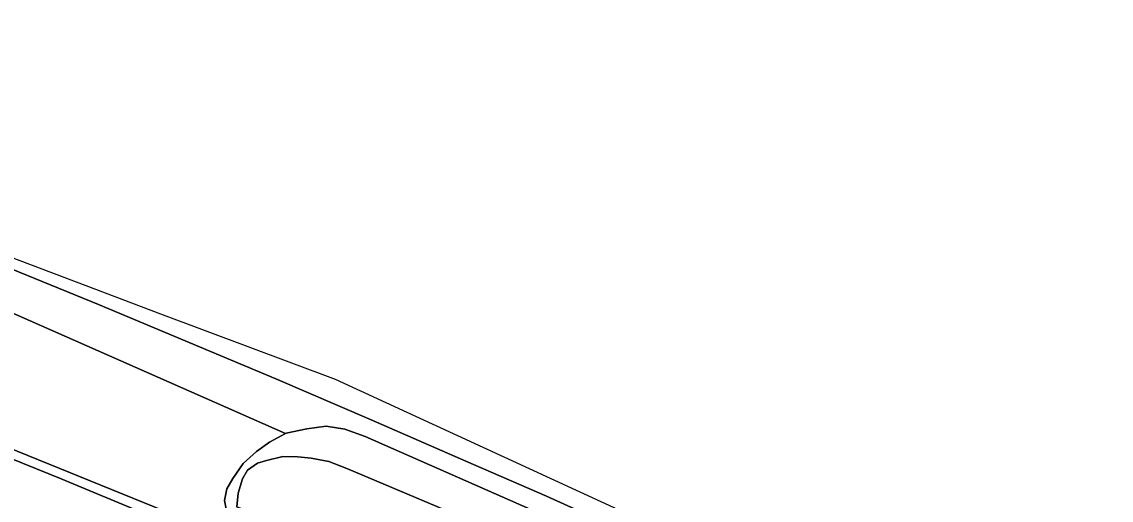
# Model space of a CAD drawing. Extents: x 163683 to 164494, y 382709 to 383872.
# Drawn here: x 163896.5 to 164011.9, y 383788.9 to 383839.6 of the extents above; entities that cross this region are included whole.
import ezdxf

# ---------------------------------------------------------------- set-up
doc = ezdxf.new("R2010")
doc.units = 0
for name, color, linetype in [('IMGEO_Geluidsscherm', 7, 'Continuous'), ('IMGEO_Groenvoorziening', 7, 'Continuous'), ('IMGEO_Haag', 7, 'Continuous'), ('IMGEO_Oever', 7, 'Continuous'), ('IMGEO_Parkeervlak_open', 7, 'Continuous'), ('IMGEO_Spoorbaan_halfverhard', 7, 'Continuous'), ('IMGEO_Waterloop', 7, 'Continuous')]:
    doc.layers.add(name, color=color, linetype=linetype)

msp = doc.modelspace()

# ---------------------------------------------------------------- linework, layer by layer
at = {"layer": 'IMGEO_Geluidsscherm'}
msp.add_lwpolyline([(163886.12, 383817.2), (163904.65, 383809.66), (163923.4, 383801.76), (163933.52, 383797.43), (163943.52, 383793.06), (163952.07, 383789.34), (163970.52, 383780.99), (163983.91, 383774.84), (163988.3, 383772.76), (163992.91, 383770.59), (163997.5, 383768.51), (164012.45, 383761.33), (164021.45, 383756.89), (164026.2, 383754.53), (164043.76, 383745.8), (164057.02, 383738.88), (164066.65, 383733.89), (164070.43, 383731.92), (164088.42, 383722.28), (164094.73, 383718.89)], dxfattribs=at)
at = {"layer": 'IMGEO_Groenvoorziening'}
for points in [[(163891.04, 383810.7), (163885.43, 383812.59), (163885.23, 383812.66), (163867.97, 383818.97), (163853.26, 383824.35), (163852.05, 383821.18), (163858.57, 383817.98), (163883.03, 383808.82), (163878.51, 383801.68), (163878.28, 383801.33), (163917.13, 383785.53), (163918.25, 383787.48), (163917.97, 383788.89), (163918.21, 383790.13), (163918.86, 383791.22), (163919.95, 383792.82), (163921.36, 383794.06), (163922.73, 383795.07), (163924.45, 383795.97)], [(163917.13, 383785.53), (163878.28, 383801.33), (163877.73, 383800.47), (163900.67, 383791.17), (163918.39, 383783.79), (163925.52, 383780.75), (163925.9, 383781.66), (163928.1, 383780.82), (163927.72, 383779.82), (163937.22, 383775.78), (163963.24, 383764.1), (163994.05, 383749.79), (164007.09, 383743.6), (164025.78, 383734.16), (164045.84, 383723.75), (164041.14, 383711.34), (164042.99, 383710.82), (164047.87, 383724.61), (163997.22, 383750), (163940.07, 383776.07), (163929.22, 383780.66), (163929.25, 383781.44), (163925.95, 383782.58), (163925.6, 383782.08)]]:
    msp.add_lwpolyline(points, close=True, dxfattribs=at)
for points in [[(164094.73, 383718.89), (164088.42, 383722.28), (164070.43, 383731.92), (164066.65, 383733.89), (164057.02, 383738.88), (164043.76, 383745.8), (164026.2, 383754.53), (164021.45, 383756.89), (164012.45, 383761.33), (163997.5, 383768.51), (163992.91, 383770.59), (163988.3, 383772.76), (163983.91, 383774.84), (163970.52, 383780.99), (163952.07, 383789.34), (163943.52, 383793.06), (163933.52, 383797.43), (163923.4, 383801.76), (163904.65, 383809.66), (163886.12, 383817.2)], [(163891.04, 383810.7), (163924.45, 383795.97), (163924.49, 383796), (163926.7, 383796.48), (163928.74, 383796.75), (163930.71, 383796.44), (163932.86, 383795.68), (163960.99, 383783.28), (163980.92, 383773.86), (164006.06, 383761.87), (164028.31, 383751.03), (164055.23, 383737.81), (164067.98, 383731.2), (164103.32, 383712.4)]]:
    msp.add_lwpolyline(points, dxfattribs=at)
at = {"layer": 'IMGEO_Haag'}
msp.add_lwpolyline([(164047.87, 383724.61), (163997.22, 383750), (163940.07, 383776.07), (163929.22, 383780.66), (163929.25, 383781.44), (163925.95, 383782.58), (163925.6, 383782.08), (163917.13, 383785.53), (163878.28, 383801.33), (163877.73, 383800.47), (163900.67, 383791.17), (163918.39, 383783.79), (163925.52, 383780.75), (163925.9, 383781.66), (163928.1, 383780.82), (163927.72, 383779.82), (163937.22, 383775.78), (163963.24, 383764.1), (163994.05, 383749.79), (164007.09, 383743.6), (164025.78, 383734.16), (164045.84, 383723.75), (164041.14, 383711.34), (164042.99, 383710.82)], close=True, dxfattribs=at)
at = {"layer": 'IMGEO_Oever'}
for points in [[(164143.99, 383689.27), (164124.1, 383700.73), (164105.74, 383711.12), (164103.32, 383712.4), (164067.98, 383731.2), (164055.23, 383737.81), (164028.31, 383751.03), (164006.06, 383761.87), (163980.92, 383773.86), (163960.99, 383783.28), (163932.86, 383795.68), (163930.71, 383796.44), (163928.74, 383796.75), (163926.7, 383796.48), (163924.49, 383796), (163924.45, 383795.97)], [(163924.45, 383795.97), (163922.73, 383795.07), (163921.36, 383794.06), (163919.95, 383792.82), (163918.86, 383791.22), (163918.21, 383790.13), (163917.97, 383788.89), (163918.25, 383787.48), (163937.05, 383780.04), (163965.89, 383767.82), (164008.1, 383748.23), (164044.52, 383730.07)], [(164012.13, 383747.52), (163960.66, 383771.41), (163919.28, 383788.22), (163919.43, 383789.67), (163919.87, 383791.18), (163920.43, 383792.09), (163921.46, 383792.84), (163922.43, 383793.11), (163924.15, 383793.54), (163925.75, 383793.52), (163927.14, 383793.37), (163929.01, 383793.01), (163930.93, 383792.27), (163976.73, 383772.91), (164050.72, 383735.95)]]:
    msp.add_lwpolyline(points, dxfattribs=at)
at = {"layer": 'IMGEO_Parkeervlak_open'}
msp.add_lwpolyline([(164025.78, 383734.16), (164007.09, 383743.6), (163994.05, 383749.79), (163963.24, 383764.1), (163937.22, 383775.78), (163927.72, 383779.82), (163925.52, 383780.75), (163918.39, 383783.79), (163900.67, 383791.17), (163877.73, 383800.47)], dxfattribs=at)
at = {"layer": 'IMGEO_Spoorbaan_halfverhard'}
for points in [[(164154.08, 383686.49), (164073.3, 383732.09), (164034.24, 383751.96), (163992.13, 383773.81), (163973.48, 383781.54), (163929.73, 383801.71), (163911.23, 383808.63), (163903.34, 383811.62), (163829.51, 383839.6)], [(163886.12, 383817.2), (163904.65, 383809.66), (163923.4, 383801.76), (163933.52, 383797.43), (163943.52, 383793.06), (163952.07, 383789.34), (163970.52, 383780.99), (163983.91, 383774.84), (163988.3, 383772.76), (163992.91, 383770.59), (163997.5, 383768.51), (164012.45, 383761.33), (164021.45, 383756.89), (164026.2, 383754.53), (164043.76, 383745.8), (164057.02, 383738.88), (164066.65, 383733.89), (164070.43, 383731.92), (164088.42, 383722.28), (164094.73, 383718.89)]]:
    msp.add_lwpolyline(points, dxfattribs=at)
at = {"layer": 'IMGEO_Waterloop'}
msp.add_lwpolyline([(164050.72, 383735.95), (163976.73, 383772.91), (163930.93, 383792.27), (163929.01, 383793.01), (163927.14, 383793.37), (163925.75, 383793.52), (163924.15, 383793.54), (163922.43, 383793.11), (163921.46, 383792.84), (163920.43, 383792.09), (163919.87, 383791.18), (163919.43, 383789.67), (163919.28, 383788.22), (163960.66, 383771.41), (164012.13, 383747.52)], dxfattribs=at)

doc.saveas('drawing.dxf')
